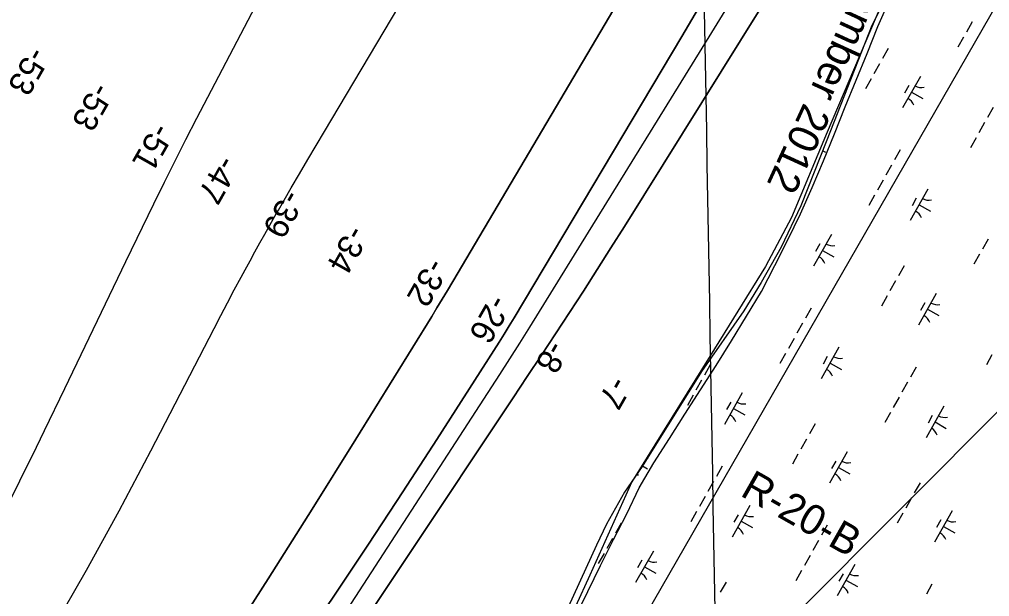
# Model space of a CAD drawing. Extents: x 3913936 to 3933962, y 195330 to 217741.
# Drawn here: x 3924311 to 3925651, y 202729 to 203527 of the extents above; entities that cross this region are included whole.
import ezdxf

# ---------------------------------------------------------------- set-up
doc = ezdxf.new("R2010")
doc.units = 0
for name, color, linetype in [('V-GRID-MAJR', 7, 'Continuous'), ('V-RIVR-EDGE', 7, 'Continuous'), ('V-RIVR-IDEN', 7, 'Continuous'), ('V-RIVR-RANG', 7, 'Continuous'), ('V-RIVR-RANG-IDEN', 7, 'Continuous'), ('V-RRAP-FSHR', 7, 'Continuous'), ('V-TOPO-DPTH', 7, 'Continuous'), ('V-TOPO-MAJR', 7, 'Continuous'), ('V-TOPO-MINR', 7, 'Continuous'), ('V-UTIL-LINE', 7, 'Continuous'), ('V-WETL-SWMP', 7, 'Continuous')]:
    doc.layers.add(name, color=color, linetype=linetype)

msp = doc.modelspace()

# ---------------------------------------------------------------- linework, layer by layer
at = {"layer": 'V-GRID-MAJR'}
msp.add_spline([(3925366, 197364), (3925326, 199633.5), (3925219.4, 205693.6), (3925112.7, 211753.6), (3925058.2, 214849.9)], degree=3, dxfattribs=at)
at = {"layer": 'V-RIVR-EDGE'}
msp.add_lwpolyline([(3925651.3, 203846.4), (3925516.5, 203583.5), (3925426.7, 203371.2), (3925377.2, 203253.2), (3925341.3, 203185.8), (3925264.9, 203062.2), (3925157, 202888.1), (3925098.6, 202758.9), (3925059.3, 202672.4)], dxfattribs=at)
at = {"layer": 'V-RRAP-FSHR'}
msp.add_lwpolyline([(3925078.3, 202700.4), (3925096.2, 202736.3), (3925113.7, 202772.1), (3925131.4, 202808.3), (3925149.8, 202843.9), (3925166.8, 202879.8), (3925187.2, 202914.2), (3925208.6, 202947.9), (3925230.2, 202981.6), (3925251.7, 203015.3), (3925273.3, 203049), (3925294.3, 203083), (3925315.1, 203117.1), (3925336, 203151.3), (3925354.2, 203186.9), (3925372.4, 203222.7), (3925389.9, 203258.5), (3925405.9, 203295.1), (3925421.6, 203331.9), (3925436.6, 203369), (3925451.7, 203406.5), (3925466.7, 203443.1), (3925481.7, 203480.2), (3925496.8, 203517.3), (3925512.8, 203553.9)], dxfattribs=at)
at = {"layer": 'V-TOPO-DPTH'}
for points in [[(3924593.1, 202658.1), (3924654.6, 202753.8), (3924715.3, 202850.1), (3924775.5, 202946.7), (3924880.3, 203116.5), (3924887.6, 203128.5), (3924895, 203140.6), (3924902.2, 203152.7), (3924909.5, 203164.8), (3925132.1, 203541.3), (3925176.1, 203616.8), (3925219.5, 203692.6), (3925262, 203768.9), (3925304, 203845.6), (3925353.3, 203937.1), (3925369.9, 203968.4), (3925386.2, 203999.8), (3925402, 204031.4), (3925417.6, 204063.2), (3925527.9, 204292.2), (3925575.9, 204393.1), (3925623.3, 204494.2), (3925669.8, 204595.7)], [(3925669.8, 204595.7), (3925623.3, 204494.2), (3925575.9, 204393.1), (3925527.9, 204292.2), (3925417.6, 204063.2), (3925402, 204031.4), (3925386.2, 203999.8), (3925369.9, 203968.4), (3925353.3, 203937.1), (3925304, 203845.6), (3925262, 203768.9), (3925219.5, 203692.6), (3925176.1, 203616.8), (3925132.1, 203541.3), (3924909.5, 203164.8), (3924902.2, 203152.7), (3924895, 203140.6), (3924887.6, 203128.5), (3924880.3, 203116.5), (3924775.5, 202946.7), (3924715.3, 202850.1), (3924654.6, 202753.8), (3924593.1, 202658.1)], [(3924696.7, 202658.3), (3924745.2, 202729.8), (3924793.2, 202801.6), (3924840.5, 202873.9), (3924887.4, 202946.4), (3924966.3, 203069.7), (3924973.4, 203080.9), (3924980.4, 203092.2), (3924987.3, 203103.5), (3924994.1, 203114.8), (3925225.7, 203503.5), (3925268.9, 203577), (3925311.5, 203650.7), (3925353.3, 203725), (3925394.5, 203799.5), (3925441.1, 203884.9), (3925458.4, 203917.1), (3925475.4, 203949.5), (3925492.1, 203982), (3925508.6, 204014.6), (3925671.4, 204342.6)], [(3925671.4, 204342.6), (3925508.6, 204014.6), (3925492.1, 203982), (3925475.4, 203949.5), (3925458.4, 203917.1), (3925441.1, 203884.9), (3925394.5, 203799.5), (3925353.3, 203725), (3925311.5, 203650.7), (3925268.9, 203577), (3925225.7, 203503.5), (3924994.1, 203114.8), (3924987.3, 203103.5), (3924980.4, 203092.2), (3924973.4, 203080.9), (3924966.3, 203069.7), (3924887.4, 202946.4), (3924840.5, 202873.9), (3924793.2, 202801.6), (3924745.2, 202729.8), (3924696.7, 202658.3)], [(3925808.3, 204333), (3925592.6, 203961.3), (3925575.5, 203932), (3925558.1, 203902.9), (3925540.5, 203873.9), (3925522.7, 203845), (3925146.7, 203241.2), (3925127.9, 203211.3), (3925109, 203181.4), (3925089.9, 203151.7), (3925070.7, 203122), (3925051.3, 203092.4), (3925031.9, 203062.9), (3925012.4, 203033.4), (3924992.9, 203004), (3924555, 202345.7)], [(3924356.9, 202684.8), (3924403.7, 202765.8), (3924448.7, 202847.9), (3924492.5, 202930.7), (3924579.7, 203100), (3924588.9, 203117.8), (3924598.2, 203135.5), (3924607.6, 203153.2), (3924617, 203170.8), (3924622.6, 203181.1), (3924629.4, 203193.5), (3924636.1, 203205.9), (3924643, 203218.3), (3924649.9, 203230.6), (3924659, 203246.8), (3924661.4, 203251), (3924663.7, 203255.2), (3924666.1, 203259.4), (3924668.6, 203263.6), (3924686.4, 203294.3), (3924697.8, 203313.9), (3924709.2, 203333.4), (3924720.7, 203352.9), (3924732.2, 203372.3), (3924947.9, 203735.7)], [(3924356.9, 202684.8), (3924403.7, 202765.8), (3924448.7, 202847.9), (3924492.5, 202930.7), (3924579.7, 203100), (3924588.9, 203117.8), (3924598.2, 203135.5), (3924607.6, 203153.2), (3924617, 203170.8), (3924622.6, 203181.1), (3924629.4, 203193.5), (3924636.1, 203205.9), (3924643, 203218.3), (3924649.9, 203230.6), (3924659, 203246.8), (3924661.4, 203251), (3924663.7, 203255.2), (3924666.1, 203259.4), (3924668.6, 203263.6), (3924686.4, 203294.3), (3924697.8, 203313.9), (3924709.2, 203333.4), (3924720.7, 203352.9), (3924732.2, 203372.3), (3924947.9, 203735.7)]]:
    msp.add_lwpolyline(points, dxfattribs=at)
at = {"layer": 'V-TOPO-MAJR'}
msp.add_lwpolyline([(3924288.3, 202842.3), (3924311.6, 202889.1), (3924334.6, 202936), (3924345.5, 202958.7), (3924373.6, 203017.2), (3924401.7, 203075.6), (3924429.9, 203134), (3924458, 203192.4), (3924496.6, 203272.3), (3924511.1, 203302.1), (3924525.8, 203331.8), (3924540.9, 203361.4), (3924556.1, 203390.8), (3924895.7, 204040.5), (3924910.6, 204069.2), (3924925.5, 204097.9), (3924940.4, 204126.7), (3924955.1, 204155.5), (3924969.8, 204184.4), (3924984.3, 204213.3), (3924998.5, 204242.3), (3925012.7, 204271.5), (3925230.7, 204724.8)], dxfattribs=at)
at = {"layer": 'V-TOPO-MINR'}
for points in [[(3924593.1, 202658.1), (3924654.6, 202753.8), (3924715.3, 202850.1), (3924775.5, 202946.7), (3924880.3, 203116.5), (3924887.6, 203128.5), (3924895, 203140.6), (3924902.2, 203152.7), (3924909.5, 203164.8), (3925132.1, 203541.3), (3925176.1, 203616.8), (3925219.5, 203692.6), (3925262, 203768.9), (3925304, 203845.6), (3925353.3, 203937.1), (3925369.9, 203968.4), (3925386.2, 203999.8), (3925402, 204031.4), (3925417.6, 204063.2), (3925527.9, 204292.2), (3925575.9, 204393.1), (3925623.3, 204494.2), (3925669.8, 204595.7)], [(3924696.7, 202658.3), (3924745.2, 202729.8), (3924793.2, 202801.6), (3924840.5, 202873.9), (3924887.4, 202946.4), (3924966.3, 203069.7), (3924973.4, 203080.9), (3924980.4, 203092.2), (3924987.3, 203103.5), (3924994.1, 203114.8), (3925225.7, 203503.5), (3925268.9, 203577), (3925311.5, 203650.7), (3925353.3, 203725), (3925394.5, 203799.5), (3925441.1, 203884.9), (3925458.4, 203917.1), (3925475.4, 203949.5), (3925492.1, 203982), (3925508.6, 204014.6), (3925671.4, 204342.6)], [(3924555, 202345.7), (3924992.9, 203004), (3925012.4, 203033.4), (3925031.9, 203062.9), (3925051.3, 203092.4), (3925070.7, 203122), (3925089.9, 203151.7), (3925109, 203181.4), (3925127.9, 203211.3), (3925146.7, 203241.2), (3925522.7, 203845), (3925540.5, 203873.9), (3925558.1, 203902.9), (3925575.5, 203932), (3925592.6, 203961.3), (3925808.3, 204333)], [(3924758.5, 202702.9), (3924974.3, 203036.4), (3924988.3, 203058.1), (3925002.1, 203079.8), (3925015.8, 203101.7), (3925029.4, 203123.6), (3925250.1, 203481.7), (3925295.3, 203555.4), (3925340.3, 203629.1), (3925385, 203703), (3925429.6, 203777), (3925507.2, 203906.6), (3925512.8, 203916), (3925518.2, 203925.4), (3925523.6, 203934.8), (3925528.9, 203944.3), (3925586.1, 204048.9), (3925619.3, 204111), (3925651.6, 204173.6)], [(3924356.9, 202684.8), (3924403.7, 202765.8), (3924448.7, 202847.9), (3924492.5, 202930.7), (3924579.7, 203100), (3924588.9, 203117.8), (3924598.2, 203135.5), (3924607.6, 203153.2), (3924617, 203170.8), (3924622.6, 203181.1), (3924629.4, 203193.5), (3924636.1, 203205.9), (3924643, 203218.3), (3924649.9, 203230.6), (3924659, 203246.8), (3924661.4, 203251), (3924663.7, 203255.2), (3924666.1, 203259.4), (3924668.6, 203263.6), (3924686.4, 203294.3), (3924697.8, 203313.9), (3924709.2, 203333.4), (3924720.7, 203352.9), (3924732.2, 203372.3), (3924947.9, 203735.7)]]:
    msp.add_lwpolyline(points, dxfattribs=at)
at = {"layer": 'V-UTIL-LINE'}
for points in [[(3927650.4, 207012.8), (3925143.7, 202648.2), (3924419.5, 201771.6), (3924393.5, 201817.6)], [(3926953.8, 204871.7), (3926114.5, 203439.2), (3924358.1, 201675.2), (3923230.9, 203513.5)]]:
    msp.add_lwpolyline(points, dxfattribs=at)
at = {"layer": 'V-WETL-SWMP'}
for p, q in [((3925626.8, 203523.9), (3925619, 203509.9)), ((3925615.1, 203502.9), (3925607.2, 203489)), ((3925510.8, 203487), (3925503, 203473.1)), ((3925499.1, 203466.1), (3925491.2, 203452.2)), ((3925487.3, 203445.2), (3925479.5, 203431.2)), ((3925555.4, 203448.5), (3925530.9, 203405)), ((3925539.4, 203435.8), (3925533.5, 203425.3)), ((3925543.1, 203426.8), (3925558.8, 203417.9)), ((3925655.8, 203405.5), (3925648, 203391.6)), ((3925644, 203384.6), (3925636.2, 203370.7)), ((3925632.3, 203363.7), (3925624.4, 203349.7)), ((3925527.4, 203346.9), (3925519.5, 203333)), ((3925420.4, 203345.8), (3925424.2, 203343.6)), ((3925515.6, 203326), (3925507.8, 203312.1)), ((3925503.9, 203305.1), (3925496, 203291.2)), ((3925565.8, 203292.7), (3925541.3, 203249.2)), ((3925492.1, 203284.2), (3925484.3, 203270.2)), ((3925549.7, 203280), (3925543.9, 203269.5)), ((3925553.5, 203271), (3925569.2, 203262.1)), ((3925432.4, 203229.8), (3925407.9, 203186.2)), ((3925416.4, 203217), (3925410.5, 203206.5)), ((3925648.9, 203223.6), (3925641, 203209.6)), ((3925420.2, 203208), (3925435.9, 203199.2)), ((3925637.1, 203202.7), (3925629.3, 203188.7)), ((3925532.8, 203186.8), (3925525, 203172.8)), ((3925521.1, 203165.8), (3925513.2, 203151.9)), ((3925577.4, 203148.3), (3925552.9, 203104.7)), ((3925509.3, 203144.9), (3925501.5, 203131)), ((3925561.4, 203135.5), (3925555.5, 203125)), ((3925404.4, 203128.2), (3925396.6, 203114.2)), ((3925565.2, 203126.5), (3925580.9, 203117.7)), ((3925392.6, 203107.3), (3925384.8, 203093.3)), ((3925380.9, 203086.3), (3925373, 203072.4)), ((3925369.1, 203065.4), (3925361.3, 203051.5)), ((3925442.8, 203074), (3925418.3, 203030.4)), ((3925426.8, 203061.2), (3925420.9, 203050.7)), ((3925430.6, 203052.2), (3925446.2, 203043.4)), ((3925654.3, 203063.4), (3925646.5, 203049.5)), ((3925264.9, 203049.5), (3925257, 203035.6)), ((3925549.4, 203046.7), (3925541.6, 203032.7)), ((3925253.1, 203028.6), (3925245.3, 203014.6)), ((3925537.6, 203025.8), (3925529.8, 203011.8)), ((3925241.3, 203007.7), (3925233.5, 202993.7)), ((3925309.4, 203011), (3925284.9, 202967.4)), ((3925293.4, 202998.2), (3925287.5, 202987.8)), ((3925525.9, 203004.8), (3925518, 202990.9)), ((3925297.2, 202989.2), (3925312.9, 202980.4)), ((3925587.8, 202992.5), (3925563.3, 202948.9)), ((3925514.1, 202983.9), (3925506.3, 202970)), ((3925571.8, 202979.7), (3925565.9, 202969.2)), ((3925409.9, 202968), (3925402, 202954.1)), ((3925575.6, 202970.7), (3925591.2, 202961.9)), ((3925398.1, 202947.1), (3925390.3, 202933.1)), ((3925386.3, 202926.2), (3925378.5, 202912.2)), ((3925454.4, 202929.5), (3925429.9, 202885.9)), ((3925171.5, 202909.9), (3925178.3, 202906.1)), ((3925281.4, 202909.4), (3925273.6, 202895.5)), ((3925438.4, 202916.7), (3925432.5, 202906.3)), ((3925442.2, 202907.7), (3925457.9, 202898.9)), ((3925269.7, 202888.5), (3925261.8, 202874.6)), ((3925554.9, 202886.5), (3925547, 202872.5)), ((3925257.9, 202867.6), (3925250.1, 202853.6)), ((3925543.1, 202865.6), (3925535.3, 202851.6)), ((3925319.8, 202855.2), (3925295.3, 202811.6)), ((3925246.1, 202846.7), (3925238.3, 202832.7)), ((3925303.8, 202842.4), (3925297.9, 202832)), ((3925531.3, 202844.7), (3925523.5, 202830.7)), ((3925599.4, 202848), (3925574.9, 202804.4)), ((3925141.9, 202830.8), (3925134.1, 202816.8)), ((3925307.6, 202833.4), (3925323.3, 202824.6)), ((3925426.4, 202827.9), (3925418.6, 202814)), ((3925583.4, 202835.2), (3925577.5, 202824.8)), ((3925587.2, 202826.2), (3925602.9, 202817.4)), ((3925130.1, 202809.8), (3925122.3, 202795.9)), ((3925414.7, 202807), (3925406.8, 202793)), ((3925118.4, 202788.9), (3925110.5, 202775)), ((3925186.5, 202792.3), (3925162, 202748.7)), ((3925402.9, 202786.1), (3925395.1, 202772.1)), ((3925170.4, 202779.5), (3925164.6, 202769)), ((3925174.2, 202770.5), (3925189.9, 202761.7)), ((3925464.8, 202773.7), (3925440.3, 202730.1)), ((3925391.1, 202765.2), (3925383.3, 202751.2)), ((3925448.8, 202760.9), (3925442.9, 202750.5)), ((3925286.9, 202749.2), (3925279, 202735.3)), ((3925452.6, 202751.9), (3925468.3, 202743.1)), ((3925571.4, 202746.4), (3925563.6, 202732.5))]:
    msp.add_line(p, q, dxfattribs=at)
msp.add_lwpolyline([(3925651.8, 203841.6), (3925576.7, 203696.1), (3925488.1, 203518.9), (3925426.2, 203360.3), (3925390.1, 203269.6), (3925363.1, 203212.2), (3925335.4, 203163.4), (3925311.5, 203124.6), (3925253.2, 203040.4), (3925171.1, 202909.3), (3925146.8, 202873.6), (3925129.9, 202844.1), (3925121.8, 202829.4), (3925107.9, 202800.3), (3925061.3, 202698.7)], dxfattribs=at)
for centre, start, end in [((3925556.9, 203450.7), 239.8861, 281.4297), ((3925529.8, 203402.6), 19.8861, 61.4297), ((3925422.3, 203376.4), 281.2889, 281.4297), ((3925567.3, 203294.9), 239.8861, 281.4297), ((3925540.2, 203246.8), 19.8861, 61.4297), ((3925433.9, 203232), 239.8861, 281.4297), ((3925406.8, 203183.8), 19.8861, 61.4297), ((3925578.9, 203150.4), 239.8861, 281.4297), ((3925551.8, 203102.3), 19.8861, 61.4297), ((3925444.3, 203076.2), 239.8861, 281.4297), ((3925417.2, 203028), 19.8861, 61.4297), ((3925310.9, 203013.2), 239.8861, 281.4297), ((3925283.9, 202965), 19.8861, 61.4297), ((3925589.3, 202994.6), 239.8861, 281.4297), ((3925562.2, 202946.5), 19.8861, 61.4297), ((3925176.3, 202938.9), 277.8428, 281.4297), ((3925455.9, 202931.7), 239.8861, 281.4297), ((3925149.3, 202890.8), 19.8861, 30.0656), ((3925428.9, 202883.5), 19.8861, 61.4297), ((3925321.3, 202857.4), 239.8861, 281.4297), ((3925294.3, 202809.2), 19.8861, 61.4297), ((3925600.9, 202850.2), 239.8861, 281.4297), ((3925573.9, 202802), 19.8861, 61.4297), ((3925188, 202794.4), 239.8861, 281.4297), ((3925160.9, 202746.3), 19.8861, 61.4297), ((3925466.3, 202775.9), 239.8861, 281.4297), ((3925439.3, 202727.7), 19.8861, 61.4297)]:
    msp.add_arc(centre, 17.6, start, end, dxfattribs=at)

# ---------------------------------------------------------------- texts
at = {"layer": 'V-RIVR-IDEN'}
msp.add_text('September 2012', height=42, rotation=245.3769, dxfattribs=at).set_placement((3925515.5, 203677.3))
at = {"layer": 'V-RIVR-RANG'}
for s, rotation, p in [('-53', 240.4395, (3924325.8, 203491.7)), ('-53', 240.4395, (3924414.2, 203442.4)), ('-51', 240.4395, (3924497.3, 203386.3)), ('-47', 240.4395, (3924587.7, 203341.5)), ('-39', 240.4395, (3924677.8, 203294.4)), ('-34', 240.4395, (3924766.6, 203244.9)), ('-32', 240.2983, (3924876.9, 203199.5)), ('-26', 240.2983, (3924963.1, 203148.8)), ('-8', 240.2983, (3925042.3, 203085.7)), ('-7', 240.2983, (3925129.1, 203036.2))]:
    msp.add_text(s, height=33.5, rotation=rotation, dxfattribs=at).set_placement(p)
at = {"layer": 'V-RIVR-RANG-IDEN'}
msp.add_text('R-20-B', height=41.5, rotation=330.4348, dxfattribs=at).set_placement((3925305, 202869.6))

doc.saveas('drawing.dxf')
